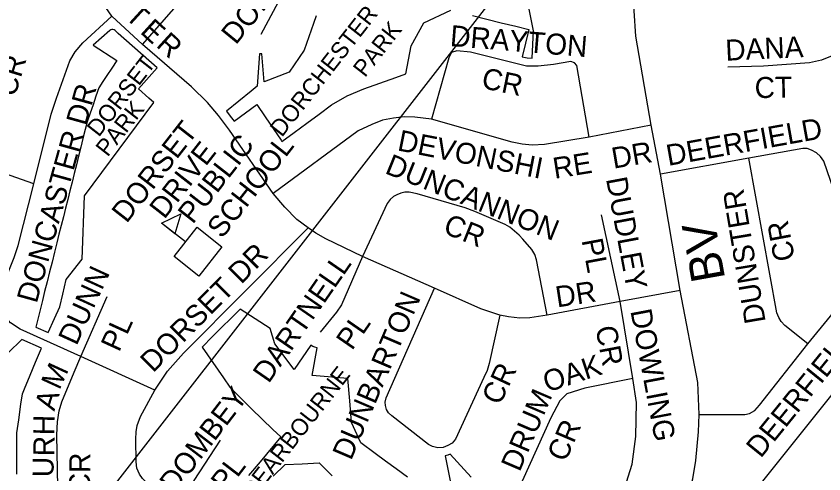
# Model space of a CAD drawing. Extents: x 586326 to 623965, y 4819854 to 4857850.
# Drawn here: x 604585 to 605546, y 4840891 to 4841436 of the extents above; entities that cross this region are included whole.
import ezdxf

# ---------------------------------------------------------------- set-up
doc = ezdxf.new("R2010")
doc.units = 0
for name, color, linetype in [('Lots_Concessions', 7, 'Continuous'), ('Minor Rd Lbls', 7, 'Continuous'), ('Minor Rds', 7, 'Continuous'), ('Park Lbls', 7, 'Continuous'), ('Park Outlines', 7, 'Continuous'), ('Proposed Secondary Rds', 7, 'Continuous'), ('School Syms_Lbls', 7, 'Continuous'), ('Secondary Rds Lbls', 7, 'Continuous')]:
    doc.layers.add(name, color=color, linetype=linetype)

msp = doc.modelspace()

# ---------------------------------------------------------------- linework, layer by layer
at = {"layer": 'Lots_Concessions'}
for p, q in [((606593.62, 4843311.12), (602718.83, 4838327.91)), ((605432.07, 4840831.46), (605834.61, 4841335.06))]:
    msp.add_line(p, q, dxfattribs=at)
at = {"layer": 'Minor Rds'}
for points in [[(604968.77, 4841535.42), (604896.51, 4841452.08), (604876.12, 4841413.95)], [(604606.14, 4841236.18), (604550.71, 4841255.48), (604535.51, 4841263.17), (604531.54, 4841267.71), (604529.76, 4841271.35), (604527.89, 4841277.31), (604527.54, 4841282.27), (604528.61, 4841287.88), (604552.72, 4841379.06), (604569.53, 4841434.75), (604575.23, 4841446.37), (604580.87, 4841456.07), (604587.76, 4841464.07), (604596.17, 4841471.5), (604648.7, 4841508.38)], [(604698.86, 4841435.46), (604648.7, 4841508.38)], [(604735.14, 4841401.98), (604830.01, 4841510.15)], [(604606.14, 4841236.18), (604626.8, 4841319.01), (604633.18, 4841338.15), (604649.05, 4841382.3), (604655.35, 4841393.19), (604664.21, 4841403.76), (604698.86, 4841435.46)], [(604735.14, 4841401.98), (604698.86, 4841435.46)], [(604890.8, 4841224.56), (604838.88, 4841300.02), (604825.72, 4841317.57), (604812.49, 4841332.83), (604793.61, 4841351.48), (604735.14, 4841401.98)], [(605266.68, 4841291.6), (605252.05, 4841376.71), (605249.13, 4841380.16), (605244.56, 4841381.58), (605223.93, 4841378.27), (605206.04, 4841375.97), (605191.83, 4841376.09), (605125.26, 4841392.67), (605109.3, 4841394.45), (605102.84, 4841392.18), (605099.55, 4841386.02), (605079.16, 4841312.88)], [(605575.16, 4841396.27), (605542.93, 4841383.32), (605528.68, 4841380.26), (605473.88, 4841376.27), (605431.59, 4841374.94)], [(605079.16, 4841312.88), (605059.08, 4841315.43), (605046.59, 4841315.68), (605033.91, 4841314.12), (605020.64, 4841311.81), (605008.24, 4841306.86), (604991.99, 4841299.1), (604890.8, 4841224.56)], [(605266.68, 4841291.6), (605213.29, 4841283.01), (605198.86, 4841282.34), (605186.69, 4841283.31), (605174.78, 4841285.54), (605079.16, 4841312.88)], [(605340.27, 4841305.78), (605266.68, 4841291.6)], [(605582.14, 4841157.21), (605545.45, 4841263.22), (605541.53, 4841268.55), (605537.04, 4841272.84), (605530.87, 4841276.4), (605525.94, 4841278.11), (605520.52, 4841278.05), (605456.42, 4841266.77)], [(605456.42, 4841266.77), (605351.35, 4841247.71)], [(605526.67, 4841046.04), (605499.1, 4841067.77), (605494.79, 4841072.43), (605492.03, 4841077.17), (605489.89, 4841082.72), (605456.42, 4841266.77)], [(604582.85, 4841148.43), (604587.47, 4841162.97), (604606.14, 4841236.18)], [(604932.42, 4841183.87), (604918.94, 4841193.92), (604904.49, 4841208.25), (604890.8, 4841224.56)], [(605216.41, 4841079.94), (605203.92, 4841145.8), (605201.86, 4841152.13), (605198.31, 4841158.11), (605187.82, 4841170.41), (605183.23, 4841175.06), (605172.06, 4841184.55), (605166.56, 4841187.63), (605130.58, 4841203.38), (605119.12, 4841207.8), (605061.9, 4841224.17), (605052.56, 4841226.3), (605047.37, 4841226.09), (605042.47, 4841224.89), (605037.95, 4841223.01), (605033.9, 4841220.93), (605029.97, 4841217.45), (605026.37, 4841212.97), (604997.14, 4841149.74)], [(605303.47, 4841096.1), (605281.31, 4841199.39)], [(604749.96, 4840990.92), (604765.13, 4841013.18), (604783.91, 4841034.92), (604932.42, 4841183.87)], [(604997.14, 4841149.74), (604953.39, 4841170.63), (604941.5, 4841177.33), (604932.42, 4841183.87)], [(605526.67, 4841046.04), (605553.59, 4841078.61), (605573.45, 4841103.63), (605578.03, 4841112.01), (605581.43, 4841120.04), (605583.48, 4841128.45), (605584.09, 4841136.44), (605583.92, 4841146.95), (605582.14, 4841157.21)], [(604662, 4841030.93), (604589.74, 4841063.45), (604578.45, 4841070.83), (604574, 4841075.95), (604571.28, 4841080.47), (604568.98, 4841085.76), (604567.19, 4841091.94), (604566.32, 4841099.05), (604566.47, 4841105.36), (604569.77, 4841115.82), (604582.85, 4841148.43)], [(604997.14, 4841149.74), (604972.03, 4841092.27), (604966.1, 4841083.68), (604946.61, 4841059.74)], [(605082.7, 4841112.06), (604997.14, 4841149.74)], [(605160.28, 4841080.14), (605147.55, 4841022.35), (605145.05, 4841014.33), (605141.27, 4841005.69), (605107.56, 4840932.5), (605103.59, 4840927.78), (605098.58, 4840924.81), (605092.9, 4840922.76), (605086.48, 4840922.27), (605080.04, 4840923.65), (605075.33, 4840926.12), (605031.77, 4840960.29), (605027.99, 4840963.92), (605025.61, 4840967.94), (605024.43, 4840972.34), (605023.95, 4840976.52), (605025.05, 4840981.72), (605082.7, 4841112.06)], [(605160.28, 4841080.14), (605137.6, 4841087.44), (605082.7, 4841112.06)], [(605374.85, 4841109.4), (605303.47, 4841096.1)], [(604662, 4841030.93), (604693.47, 4841102.3)], [(605303.47, 4841096.1), (605216.41, 4841079.94)], [(605318.55, 4841004.77), (605303.47, 4841096.1)], [(605216.41, 4841079.94), (605195.84, 4841076.74), (605183.99, 4841076.42), (605170.79, 4841077.82), (605160.28, 4841080.14)], [(605397.46, 4840961.77), (605451.54, 4840961.77), (605457.28, 4840963.04), (605463.51, 4840966.65), (605469.24, 4840973.03), (605526.67, 4841046.04)], [(604766.54, 4840852.77), (604732.1, 4840819.59), (604710.05, 4840802.25), (604704.51, 4840799.06), (604697.63, 4840797.94), (604692.68, 4840798.44), (604686.99, 4840800.5), (604681.6, 4840804.21), (604647.59, 4840848.1), (604640.81, 4840858.21), (604637.48, 4840866.24), (604634.67, 4840875.27), (604633.63, 4840937.83), (604634.1, 4840953.01), (604636.32, 4840966.04), (604639.44, 4840976.73), (604653.9, 4841012.34), (604662, 4841030.93)], [(604749.96, 4840990.92), (604662, 4841030.93)], [(605318.55, 4841004.77), (605261.36, 4840993.25), (605240.08, 4840986.6), (605231.84, 4840978.14), (605221.02, 4840957.78), (605186.88, 4840882.42)], [(605299.48, 4840844.74), (605317.66, 4840902.81), (605322.22, 4840935.65), (605322.98, 4840975.96), (605318.55, 4841004.77)], [(604766.54, 4840852.77), (604735.47, 4840885.61), (604731.64, 4840891.04), (604728.73, 4840897.96), (604727.8, 4840905.53), (604727.25, 4840932.37), (604727.66, 4840941.34), (604728.93, 4840948.91), (604733.14, 4840959.31), (604749.96, 4840990.92)], [(604766.54, 4840852.77), (604796.77, 4840883.31), (604828.24, 4840931.18)]]:
    msp.add_lwpolyline(points, dxfattribs=at)
at = {"layer": 'Park Outlines'}
for points in [[(605127.73, 4841436.28), (605144.88, 4841432.02), (605162.03, 4841427.76), (605179.19, 4841423.51), (605194.91, 4841419.6), (605186.84, 4841387.11), (605192.81, 4841386.08), (605198.85, 4841385.54), (605200.36, 4841418), (605181.66, 4841511.38)], [(604941.87, 4841435.99), (604938.73, 4841426.86), (604933.25, 4841410.92), (604927.77, 4841395), (604909.57, 4841368.97), (604880, 4841357.4), (604877.34, 4841390.81), (604874.3, 4841390.78), (604871.85, 4841352.29), (604864.71, 4841346.5), (604835.15, 4841322.56), (604839.75, 4841316.73), (604844.2, 4841310.78), (604871.44, 4841330.65), (604881.35, 4841315.94), (604890.71, 4841302.04), (604900.07, 4841288.14), (604901.15, 4841286.54), (604915.86, 4841297.39), (604930.58, 4841308.24), (604945.29, 4841319.1), (604960, 4841329.95), (604978.64, 4841340.78), (604998.58, 4841349.23), (605017.4, 4841355.92), (605036.79, 4841362.8), (605048.56, 4841366.98), (605051.77, 4841383.49), (605055.04, 4841400.3), (605069.87, 4841427.84), (605102.21, 4841442.61)], [(605050.61, 4840887.11), (605037.02, 4840897.09), (605024.5, 4840906.29), (605011.98, 4840915.49), (604994.97, 4840927.98), (604984, 4840952.44), (604981.81, 4840977.89), (604979.51, 4841004.61), (604937.23, 4841008.14), (604942.96, 4841041.16), (604940.39, 4841041.8), (604937.94, 4841042.81), (604935.66, 4841044.15), (604915.69, 4841015.36), (604892.85, 4841045.98), (604887.26, 4841064.13), (604851.39, 4841087.21), (604818.72, 4841054.43), (604806.3, 4841041.97), (604831.52, 4841005.32), (604839.19, 4840994.18), (604864.82, 4840968.62), (604890.3, 4840944.18), (604899.7, 4840935.17), (604875.3, 4840905.71), (604861.53, 4840889.09)], [(604585.91, 4840890.89), (604585.88, 4840906.12), (604585.85, 4840921.66), (604585.83, 4840937.2), (604585.82, 4840940.14), (604588.1, 4840955.47), (604590.84, 4840973.94), (604592.72, 4840986.57), (604595.02, 4840992.17), (604601.85, 4841008.74), (604608.1, 4841023.89), (604615.07, 4841040.8), (604591.84, 4841051.17), (604559.05, 4841019.26), (604478.3, 4840920.98), (604663.8, 4840736.12)], [(605126.09, 4840887.26), (605101.36, 4840914.67), (605098.29, 4840913.56), (605095.13, 4840912.77), (605102.23, 4840876.9)], [(604890.88, 4840888.31), (604904.94, 4840902.41), (604925.17, 4840903.3), (604945.57, 4840904.2), (604960.78, 4840889.05)]]:
    msp.add_lwpolyline(points, dxfattribs=at)
msp.add_lwpolyline([(604696.47, 4841418.52), (604676.76, 4841401), (604704.66, 4841382.75), (604698.82, 4841373.85), (604692.96, 4841364.91), (604688.28, 4841357.77), (604683.53, 4841350.52), (604680.02, 4841340.37), (604676.51, 4841330.22), (604673.01, 4841320.07), (604669.5, 4841309.92), (604667.24, 4841300.87), (604664.5, 4841289.94), (604661.91, 4841279.6), (604659.32, 4841269.25), (604656.72, 4841258.91), (604654.13, 4841248.56), (604651.54, 4841238.22), (604648.95, 4841227.87), (604646.36, 4841217.53), (604643.77, 4841207.18), (604641.22, 4841197.01), (604638.59, 4841186.49), (604635.99, 4841176.15), (604633.4, 4841165.8), (604630.63, 4841154.72), (604627.73, 4841143.16), (604624.78, 4841131.35), (604621.8, 4841119.45), (604618.94, 4841108.06), (604616.26, 4841097.35), (604608.36, 4841065.81), (604623.27, 4841059.16), (604630.72, 4841075.85), (604636.93, 4841089.77), (604640.53, 4841104.87), (604644.7, 4841122.37), (604663.41, 4841146.59), (604666.31, 4841221.92), (604748.67, 4841332.82), (604742.96, 4841337.87), (604730.41, 4841348.98), (604752.63, 4841374.08), (604706.54, 4841414.87), (604702.64, 4841418.43), (604702.64, 4841418.43), (604701.53, 4841419.2), (604700.25, 4841419.61), (604698.9, 4841419.63), (604697.6, 4841419.26)], close=True, dxfattribs=at)
at = {"layer": 'Proposed Secondary Rds'}
for points in [[(605340.27, 4841305.78), (605322.09, 4841411.74), (605319.88, 4841441.88), (605320.43, 4841458.61), (605322.31, 4841469.3), (605329.63, 4841494.64)], [(605351.35, 4841247.71), (605340.27, 4841305.78)], [(605374.85, 4841109.4), (605351.35, 4841247.71)], [(605397.46, 4840961.77), (605395.68, 4840999.9), (605374.85, 4841109.4)], [(605367.69, 4840813.41), (605376.17, 4840835.78), (605383.94, 4840862.98), (605389.77, 4840885.4), (605393.42, 4840907.05), (605396.57, 4840941.38), (605397.46, 4840961.77)]]:
    msp.add_lwpolyline(points, dxfattribs=at)
at = {"layer": 'School Syms_Lbls'}
msp.add_line((604786.52, 4841167.11), (604758.11, 4841189.31), dxfattribs=at)
for points in [[(604758.11, 4841189.31), (604780.89, 4841200.34), (604773.98, 4841176.84)], [(604772.89, 4841149.67), (604800.16, 4841184.56), (604829.76, 4841161.43), (604802.5, 4841126.53)]]:
    msp.add_lwpolyline(points, close=True, dxfattribs=at)

# ---------------------------------------------------------------- texts
at = {"layer": 'Minor Rd Lbls'}
for s, height, rotation, p in [('DONALDA', 25.002, 50.78046, (604846.34, 4841400.56)), ('T', 25, 317.61336, (604713.48, 4841434.1)), ('E', 25, 317.61336, (604731.48, 4841416.1)), ('DRAYTON', 25.002, 355.34176, (605100.48, 4841400.1)), ('R', 25, 317.61336, (604750.48, 4841400.1)), ('DANA', 24.996, 2.71617, (605429.05, 4841382.5)), ('CR', 25.002, 72.99207, (604583.56, 4841338.39)), ('CR', 24.996, 348.25615, (605137.31, 4841350.28)), ('CT', 25.002, 0.71618, (605463.48, 4841338.1)), ('DONCASTER DR', 25.002, 74.47591, (604609.48, 4841093.1)), ('DEERFIELD', 25.002, 10.13935, (605360.56, 4841257.45)), ('DEVONSHI', 24.996, 348.77113, (605037.48, 4841276.1)), ('DR', 24.996, 9.72433, (605295.48, 4841254.1)), ('DUNCANNON', 25.002, 338.08515, (605022.48, 4841249.1)), ('RE', 24.996, 9.1302, (605225.48, 4841242.1)), ('DUDLEY', 25.002, 280.58734, (605286.48, 4841242.1)), ('DUNSTER', 25.002, 99.51313, (605476.55, 4841072.1)), ('CR', 25.002, 338.08515, (605091.48, 4841178.1)), ('CR', 25.002, 100.67064, (605511.43, 4841146.6)), ('PL', 25.002, 280.58734, (605257.48, 4841169.1)), ('DORSET DR', 25.002, 45.17312, (604747.96, 4841010.63)), ('DARTNELL', 25.002, 55.30486, (604885.4, 4840997.84)), ('DUNN', 25.002, 65.35836, (604656.88, 4841042.81)), ('DR', 25.002, 8.69552, (605228.48, 4841089.1)), ('DUNBARTON', 25.002, 66.80143, (604983.3, 4840906.27)), ('DEERFIELD CR', 25.002, 50.92258, (605470.6, 4840908.97)), ('DOWLING', 25.002, 280.69653, (605315.48, 4841085.1)), ('PL', 25.002, 65.35836, (604707.48, 4841035.1)), ('PL', 25.002, 55.30486, (604984.48, 4841037.1)), ('CR', 25.002, 280.69653, (605273.91, 4841065.1)), ('OAK', 25.002, 18.3376, (605216.6, 4840987.85)), ('M', 25, 65.35836, (604636.48, 4840990.1)), ('CR', 25.002, 64.79889, (605160.32, 4840971.69)), ('DOMBEY', 25.002, 52.52384, (604773.48, 4840867.1)), ('DRUM', 25.002, 66.80143, (605183.8, 4840892.7)), ('A', 25, 72.89729, (604630.48, 4840965.1)), ('H', 25, 89.38396, (604630.48, 4840937.1)), ('CR', 25.002, 66.80143, (605238.56, 4840904.33)), ('R', 25, 89.38396, (604630.48, 4840912.1)), ('CR', 25.002, 89.38396, (604672.88, 4840867.98)), ('U', 25, 89.38396, (604629.48, 4840887.1)), ('PL', 25.002, 52.52384, (604834.48, 4840868.1))]:
    msp.add_text(s, height=height, rotation=rotation, dxfattribs=at).set_placement(p)
at = {"layer": 'Park Lbls'}
for s, p in [('DORCHESTER', (604901.11, 4841290.73)), ('PARK', (604999.91, 4841361.82)), ('DORSET', (604683.34, 4841290.89)), ('PARK', (604693.81, 4841267.33)), ('DEARBOURNE', (604867.29, 4840860.19))]:
    msp.add_text(s, height=19.992, rotation=52.00002, dxfattribs=at).set_placement(p)
at = {"layer": 'School Syms_Lbls'}
for s, p in [('DORSET', (604716.43, 4841188.32)), ('DRIVE', (604761.3, 4841193.18)), ('PUBLIC', (604795.14, 4841187.27)), ('SCHOOL', (604829.86, 4841170.01))]:
    msp.add_text(s, height=25, rotation=52.00002, dxfattribs=at).set_placement(p)
at = {"layer": 'Secondary Rds Lbls'}
msp.add_text('BV', height=40.002, rotation=100.12469, dxfattribs=at).set_placement((605428.42, 4841123.24))

doc.saveas('drawing.dxf')
